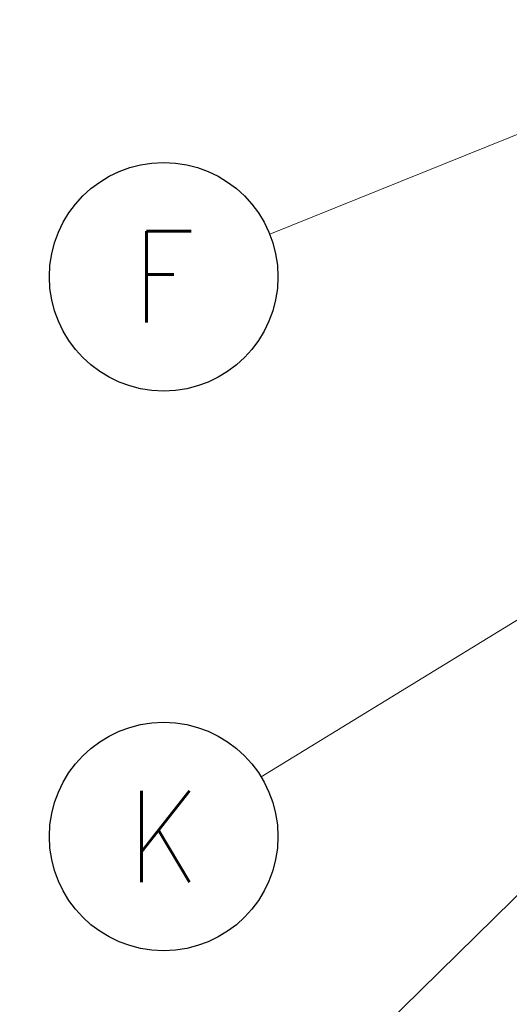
# Model space of a CAD drawing. Header units: inches. Extents: x 1 to 669, y 0 to 417.
# Tile 359 of 448: x 492 to 510, y 194 to 229. Entities that reach past the tile are written whole.
import ezdxf
from ezdxf.enums import TextEntityAlignment as Align

# ---------------------------------------------------------------- set-up
doc = ezdxf.new("R2010")
doc.units = ezdxf.units.IN
doc.header["$LTSCALE"] = 12
doc.header["$MEASUREMENT"] = 0
doc.header["$PDMODE"] = 1
doc.layers.get('Defpoints').update_dxf_attribs({"linetype": 'CONTINUOUS'})
doc.layers.add('D', color=2, linetype='CONTINUOUS')
doc.layers.add('Leader', color=41, linetype='CONTINUOUS', lineweight=13)
doc.styles.get("Standard").update_dxf_attribs({"font": 'SIMPLEX.SHX', "width": 0.875})
doc.dimstyles.new('STANDARD$0', dxfattribs={"dimscale": 32, "dimtxt": 0.09375, "dimasz": 0.0625, "dimexe": 0.03125, "dimexo": 0.03125, "dimgap": 0.03125, "dimtad": 1, "dimtih": 1, "dimtoh": 1, "dimdec": 4, "dimzin": 12, "dimdsep": 46, "dimlunit": 5, "dimtxsty": 'Standard', "dimcen": -0.03125, "dimclrd": 256, "dimclre": 256, "dimclrt": 256, "dimadec": 0, "dimazin": 0, "dimtfac": 0.875, "dimtdec": 4, "dimtofl": 0, "dimtmove": 0, "dimatfit": 3, "dimfxl": 1, "dimtolj": 1, "dimtzin": 12, "dimlwd": 13, "dimlwe": 13, "dimarcsym": 0})

# ---------------------------------------------------------------- blocks, each defined once
blk = doc.blocks.new('*D31')
at = {"layer": 'D', "lineweight": 13, "transparency": 16777216}
for p, q in [((512.914, 246.621), (474.392, 246.621)), ((475.392, 244.621), (475.392, 208.621)), ((475.392, 167.621), (475.392, 203.621)), ((525.191, 165.621), (474.392, 165.621))]:
    blk.add_line(p, q, dxfattribs=at)
at = {"layer": 'D', "transparency": 16777216}
for points in [[(475.058, 244.621), (475.725, 244.621), (475.392, 246.621)], [(475.058, 167.621), (475.725, 167.621), (475.392, 165.621)]]:
    blk.add_solid(points, dxfattribs=at)
at = {"layer": 'Defpoints', "color": 0, "transparency": 16777216}
for p in [(513.914, 246.621), (475.392, 165.621), (526.191, 165.621)]:
    blk.add_point(p, dxfattribs=at)
at = {"layer": 'D', "transparency": 16777216, "insert": (475.392, 206.121), "char_height": 3, "attachment_point": 5}
blk.add_mtext('\\A1;81{}{\\C2;%%p1}', dxfattribs=at)
blk = doc.blocks.new('*D57')
at = {"layer": 'D', "lineweight": 13, "transparency": 16777216}
for p, q in [((500.113, 320.496), (456.166, 320.496)), ((457.166, 318.496), (457.166, 250.558)), ((457.166, 167.621), (457.166, 245.558)), ((525.191, 165.621), (456.166, 165.621))]:
    blk.add_line(p, q, dxfattribs=at)
at = {"layer": 'D', "transparency": 16777216}
for points in [[(456.833, 318.496), (457.5, 318.496), (457.166, 320.496)], [(456.833, 167.621), (457.5, 167.621), (457.166, 165.621)]]:
    blk.add_solid(points, dxfattribs=at)
at = {"layer": 'Defpoints', "color": 0, "transparency": 16777216}
for p in [(501.113, 320.496), (457.166, 165.621), (526.191, 165.621)]:
    blk.add_point(p, dxfattribs=at)
at = {"layer": 'D', "transparency": 16777216, "insert": (457.166, 248.058), "char_height": 3, "attachment_point": 5}
blk.add_mtext('\\A1;155{}{\\C2;%%p1}', dxfattribs=at)

msp = doc.modelspace()

# ---------------------------------------------------------------- linework, layer by layer
at = {"layer": 'D'}
for centre in [(497.52416, 220.23044), (497.52416, 200.32643)]:
    msp.add_circle(centre, 4.0625, dxfattribs=at)
at = {"layer": 'Leader'}
for p, q in [((546.97205, 234.44414), (500.42292, 188.7383)), ((528.26788, 232.62097), (501.29215, 221.74904)), ((519.20065, 213.62097), (500.98721, 202.45038))]:
    msp.add_line(p, q, dxfattribs=at)

# ---------------------------------------------------------------- texts
at = {"layer": 'D', "width": 0.875}
for s, p in [('F', (497.52416, 220.23044)), ('K', (497.52416, 200.32643))]:
    msp.add_text(s, height=3.25, dxfattribs=at).set_placement(p, align=Align.MIDDLE)

# ---------------------------------------------------------------- dimensions: what is measured, and where the dimension line sits
at = {"layer": 'D'}
for base, p1, override, picture, middle in [((457.1663, 165.62097), (501.11257, 320.49597), {"dimdec": 1, "dimtp": 1, "dimtm": 1, "dimtdec": 4, "dimtzin": 12, "dimarcsym": 1}, '*D57', (457.1663, 248.05847)), ((475.39178, 165.62097), (513.91424, 246.62097), {"dimdec": 1, "dimtp": 1, "dimtm": 1, "dimarcsym": 1}, '*D31', (475.39178, 206.12097))]:
    dim = msp.add_linear_dim(base=base, p1=p1, p2=(526.1908, 165.62097), angle=90, text='<>{}{\\C2;%%p1}', dimstyle='STANDARD$0', override=override, dxfattribs=at)
    dim.commit()
    dim.dimension.update_dxf_attribs({"geometry": picture, "text_midpoint": middle, "dimtype": 160})

doc.saveas('drawing.dxf')
